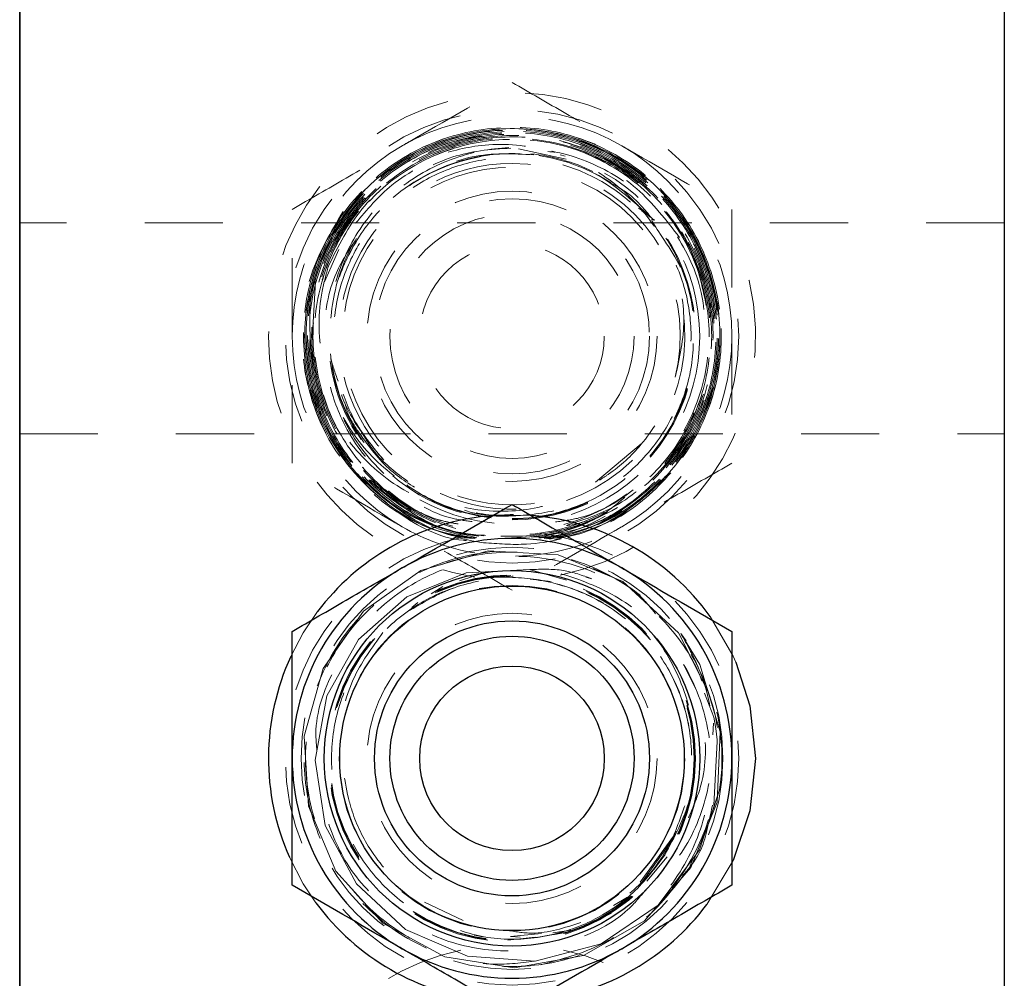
# Model space of a CAD drawing. Header units: inches. Extents: x 1907 to 2452, y -210 to -54.
# Tile 676 of 1056: x 2078.54 to 2079.8, y -78.07 to -76.85. Entities that reach past the tile are written whole.
import ezdxf

# ---------------------------------------------------------------- set-up
doc = ezdxf.new("R2010")
doc.units = ezdxf.units.IN
doc.header["$LTSCALE"] = 0.5
doc.header["$MEASUREMENT"] = 0
doc.linetypes.add('HIDDEN', pattern=[0.225, 0.15, -0.075])
for name, color, linetype in [('DSS-M-S', 53, 'Continuous'), ('DST-M-S', 53, 'Continuous'), ('SVD-M-S', 8, 'Continuous')]:
    doc.layers.add(name, color=color, linetype=linetype)

msp = doc.modelspace()

# ---------------------------------------------------------------- linework, layer by layer
at = {"layer": 'DSS-M-S', "linetype": 'Continuous', "lineweight": 25}
msp.add_line((2078.53853, -80.97349), (2078.53853, -62.47349), dxfattribs=at)
at = {"layer": 'DST-M-S', "linetype": 'Continuous', "lineweight": 25}
msp.add_line((2078.53853, -80.97349), (2078.53853, -62.47349), dxfattribs=at)
at = {"layer": 'SVD-M-S', "linetype": 'Continuous', "lineweight": 25}
for p, q in [((2078.53853, -76.57349), (2078.53853, -80.11349)), ((2079.79853, -76.57349), (2079.79853, -80.11349)), ((2079.4548, -77.67028), (2079.47291, -77.72649)), ((2079.47291, -77.72649), (2079.48019, -77.79349)), ((2079.48019, -77.79349), (2079.47291, -77.86048)), ((2079.47291, -77.86048), (2079.45141, -77.9243))]:
    msp.add_line(p, q, dxfattribs=at)
at = {"layer": 'SVD-M-S', "linetype": 'HIDDEN', "lineweight": 18}
for p, q in [((2079.1768, -77.01347), (2079.23764, -77.02693)), ((2079.2366, -77.02318), (2079.2301, -77.02136)), ((2079.79853, -77.10849), (2078.53853, -77.10849)), ((2078.92855, -77.18385), (2078.94711, -77.14234)), ((2078.91287, -77.25814), (2078.91717, -77.18322)), ((2078.93046, -77.36574), (2078.9413, -77.393)), ((2078.53853, -77.37849), (2079.79853, -77.37849)), ((2079.27558, -77.44007), (2079.33396, -77.39122)), ((2079.11769, -77.47923), (2079.10757, -77.476)), ((2079.13036, -77.48416), (2079.1854, -77.48228)), ((2079.1854, -77.48228), (2079.19443, -77.4829)), ((2079.13788, -77.52802), (2079.05168, -77.55306)), ((2079.22747, -77.53294), (2079.13788, -77.52802)), ((2079.31036, -77.56722), (2079.22747, -77.53294)), ((2079.19092, -77.55175), (2079.10985, -77.556)), ((2079.23833, -77.56551), (2079.19092, -77.55175)), ((2079.05168, -77.55306), (2078.9786, -77.60523)), ((2079.10985, -77.556), (2079.03409, -77.58688)), ((2079.13801, -77.55452), (2079.10148, -77.56647)), ((2079.15139, -77.56137), (2079.14066, -77.56134)), ((2079.27075, -77.56366), (2079.26298, -77.56166)), ((2079.08008, -77.57359), (2079.06507, -77.583)), ((2079.38164, -77.63275), (2079.31036, -77.56722)), ((2079.03409, -77.58688), (2078.97222, -77.64135)), ((2079.04823, -77.59425), (2079.04013, -77.60056)), ((2078.90147, -77.6328), (2078.91982, -77.60565)), ((2078.9786, -77.60523), (2078.92691, -77.67869)), ((2079.42202, -77.61217), (2079.45139, -77.66262)), ((2078.88545, -77.66308), (2078.90147, -77.6328)), ((2079.41938, -77.70839), (2079.38164, -77.63275)), ((2079.40874, -77.67326), (2079.38458, -77.6338)), ((2079.38458, -77.6338), (2079.38458, -77.6338)), ((2078.97222, -77.64135), (2078.93138, -77.71368)), ((2079.45139, -77.66262), (2079.4548, -77.67028)), ((2078.92691, -77.67869), (2078.90243, -77.76514)), ((2079.389, -77.67531), (2079.40351, -77.70373)), ((2079.4349, -77.75958), (2079.40874, -77.67326)), ((2078.93138, -77.71368), (2078.91646, -77.79603)), ((2079.42666, -77.74073), (2079.41474, -77.70994)), ((2079.42633, -77.7484), (2079.42567, -77.76356)), ((2078.90243, -77.76514), (2078.90797, -77.85486)), ((2079.43101, -77.84966), (2079.4349, -77.75958)), ((2079.43106, -77.77177), (2079.42676, -77.85328)), ((2078.91646, -77.79603), (2078.92953, -77.87932)), ((2079.40856, -77.91036), (2079.43414, -77.83387)), ((2079.43414, -77.83387), (2079.42586, -77.85879)), ((2079.43414, -77.83387), (2079.43414, -77.83387)), ((2078.90797, -77.85486), (2078.9429, -77.93771)), ((2079.39753, -77.93334), (2079.43101, -77.84966)), ((2078.92953, -77.87932), (2078.96955, -77.95425)), ((2079.33255, -77.95199), (2079.37506, -77.89295)), ((2079.37163, -77.90027), (2079.33513, -77.95144)), ((2079.35551, -77.98144), (2079.40856, -77.91036)), ((2078.90147, -77.95417), (2078.88369, -77.92)), ((2079.34114, -77.95082), (2079.3673, -77.9195)), ((2079.39963, -77.92324), (2079.39575, -77.933)), ((2079.45139, -77.92435), (2079.41773, -77.98066)), ((2079.45141, -77.9243), (2079.45139, -77.92435)), ((2078.9429, -77.93771), (2079.00331, -78.00434)), ((2079.33826, -78.0012), (2079.39753, -77.93334)), ((2079.38547, -77.94218), (2079.37329, -77.95928)), ((2078.91755, -77.97828), (2078.90147, -77.95417)), ((2078.96955, -77.95425), (2079.03243, -78.01228)), ((2079.05655, -77.97753), (2079.10587, -78.0011)), ((2079.29862, -77.98197), (2079.31645, -77.97117)), ((2079.28255, -78.03076), (2079.35551, -77.98144)), ((2079.00331, -78.00434), (2079.08241, -78.04724)), ((2079.25989, -78.04559), (2079.33826, -78.0012)), ((2079.03243, -78.01228), (2079.11147, -78.04666)), ((2079.16668, -78.02136), (2079.20632, -78.01773)), ((2079.24398, -78.01334), (2079.22058, -78.01658)), ((2079.16304, -78.02594), (2079.19798, -78.02239)), ((2079.17877, -78.02217), (2079.16668, -78.02136)), ((2079.19804, -78.0532), (2079.28255, -78.03076)), ((2079.08241, -78.04724), (2079.17127, -78.06153)), ((2079.11147, -78.04666), (2079.19804, -78.0532)), ((2079.17127, -78.06153), (2079.25989, -78.04559))]:
    msp.add_line(p, q, dxfattribs=at)
for centre, radius in [((2079.16853, -77.25349), 0.29011), ((2079.16853, -77.25349), 0.18563), ((2079.16853, -77.25349), 0.17594), ((2079.16853, -77.25349), 0.15625), ((2079.16853, -77.25349), 0.11811), ((2079.16853, -77.79349), 0.29011), ((2079.16853, -77.79349), 0.27), ((2079.16853, -77.79349), 0.23489), ((2079.16853, -77.79349), 0.23382), ((2079.16853, -77.79349), 0.23321), ((2079.16853, -77.79349), 0.23321), ((2079.16853, -77.79349), 0.22119), ((2079.16853, -77.79349), 0.18563)]:
    msp.add_circle(centre, radius, dxfattribs=at)
at = {"layer": 'SVD-M-S', "linetype": 'Continuous', "lineweight": 25}
for radius in [0.24016, 0.22047, 0.17594, 0.15625, 0.11811]:
    msp.add_circle((2079.16853, -77.79349), radius, dxfattribs=at)
at = {"layer": 'SVD-M-S', "linetype": 'HIDDEN', "lineweight": 18}
for centre, radius, start, end in [((2079.16853, -77.25349), 0.31167, 281.41349, 180), ((2079.16853, -77.25349), 0.2813, 60, 120), ((2079.16922, -77.25329), 0.26414, 280.35288, 218.93571), ((2079.16853, -77.25349), 0.2813, 120, 180), ((2079.16967, -77.25215), 0.25079, 285.0376, 114.34298), ((2079.16853, -77.25349), 0.2813, 0, 60), ((2079.16853, -77.25349), 0.25154, 113.97981, 159.09382), ((2079.16853, -77.25349), 0.23321, 99.69535, 153.60419), ((2079.16853, -77.25349), 0.23382, 270, 153.00378), ((2079.16853, -77.25349), 0.23489, 63.83616, 84.08477), ((2079.16853, -77.25349), 0.22119, 90, 272.11181), ((2079.16853, -77.25349), 0.22119, 288.35894, 90), ((2079.16798, -77.2532), 0.21596, 345.91639, 301.40269), ((2079.16853, -77.25349), 0.24016, 0, 60.44035), ((2079.16853, -77.25349), 0.23489, 270, 41.90173), ((2079.16853, -77.25349), 0.26347, 168.45047, 218.99772), ((2079.16853, -77.25349), 0.31167, 180, 261.20209), ((2079.16853, -77.25349), 0.2813, 180, 240), ((2079.16853, -77.25349), 0.24016, 240.63868, 0), ((2079.16853, -77.25349), 0.2813, 300, 0), ((2079.16853, -77.25349), 0.23489, 187.7637, 222.23983), ((2079.16853, -77.25349), 0.23382, 189.89894, 270), ((2079.16853, -77.25349), 0.23321, 191.13074, 234.38622), ((2079.16853, -77.25349), 0.24016, 206.61521, 226.95998), ((2079.16853, -77.25349), 0.26664, 211.54953, 262.09918), ((2079.16853, -77.25349), 0.23489, 229.51418, 270), ((2079.16853, -77.25349), 0.23321, 238.48728, 270), ((2079.16853, -77.25349), 0.23321, 270, 298.913), ((2079.16853, -77.25349), 0.2813, 240, 260.28919), ((2079.16853, -77.25349), 0.2813, 270.92771, 300), ((2079.16853, -77.79349), 0.26866, 351.3555, 36.46677), ((2079.16853, -77.79349), 0.26347, 321.00228, 11.54953), ((2079.16853, -78.34349), 0.31167, 102.09374, 180), ((2079.16853, -78.34349), 0.31167, 280.8821, 77.76368)]:
    msp.add_arc(centre, radius, start, end, dxfattribs=at)
at = {"layer": 'SVD-M-S', "linetype": 'Continuous', "lineweight": 25}
for radius, start, end in [(0.31167, 97.03369, 142.93811), (0.31167, 35.57422, 85.23165), (0.2813, 60, 120), (0.2813, 120, 180), (0.2813, 0, 60), (0.31167, 155.26571, 203.94888), (0.2813, 180, 240), (0.2813, 300, 0), (0.31167, 216.36537, 263.94864), (0.31167, 276.9512, 323.09088), (0.2813, 240, 300)]:
    msp.add_arc((2079.16853, -77.79349), radius, start, end, dxfattribs=at)
at = {"layer": 'SVD-M-S', "linetype": 'HIDDEN', "lineweight": 18}
for points, knots in [([(2079.02788, -77.00987), (2079.03121, -77.00795), (2079.07871, -76.98053), (2079.12525, -76.95365), (2079.16853, -76.92867)], [0, 0, 0, 0, 0.070219, 1, 1, 1, 1]), ([(2079.16853, -76.92867), (2079.19137, -76.94186), (2079.23747, -76.96847), (2079.28513, -76.99599), (2079.30917, -77.00987)], [0, 0, 0, 0, 0.495458, 1, 1, 1, 1]), ([(2079.22285, -77.51397), (2079.24779, -77.50732), (2079.30198, -77.49286), (2079.37015, -77.43686), (2079.41974, -77.36023), (2079.44074, -77.27082), (2079.43104, -77.17972), (2079.3917, -77.09696), (2079.32718, -77.03194), (2079.2448, -76.99198), (2079.15387, -76.98158), (2079.06465, -77.00187), (2078.98722, -77.05057), (2078.93032, -77.12213), (2078.90034, -77.20851), (2078.90069, -77.2998), (2078.93121, -77.38615), (2078.98875, -77.45618), (2079.05542, -77.50117), (2079.10295, -77.50895), (2079.12081, -77.51187)], [0, 0, 0, 0, 0.0489836, 0.1064209, 0.1638384, 0.221236, 0.2786135, 0.335971, 0.3933085, 0.4506261, 0.5079238, 0.5652017, 0.6224597, 0.6796979, 0.7369164, 0.7941151, 0.851294, 0.9084532, 0.9655926, 1, 1, 1, 1]), ([(2079.12028, -77.51201), (2079.10226, -77.509), (2079.05459, -77.50103), (2078.98791, -77.45573), (2078.92907, -77.38362), (2078.89832, -77.29181), (2078.90221, -77.19538), (2078.93801, -77.10863), (2078.99891, -77.04041), (2079.07899, -76.99618), (2079.16922, -76.98095), (2079.25944, -76.99646), (2079.33947, -77.04098), (2079.40026, -77.10951), (2079.43495, -77.19434), (2079.43959, -77.28583), (2079.41372, -77.37401), (2079.35993, -77.44763), (2079.2923, -77.49805), (2079.2414, -77.509), (2079.22007, -77.51359)], [0, 0, 0, 0, 0.0346648, 0.0916904, 0.1487357, 0.210389, 0.2720414, 0.329148, 0.3862754, 0.4434228, 0.50059, 0.5577771, 0.6149841, 0.672211, 0.7294576, 0.786724, 0.8440102, 0.9013161, 0.9586417, 1, 1, 1, 1]), ([(2079.13187, -77.51759), (2079.15029, -77.51898), (2079.19858, -77.52261), (2079.27619, -77.50259), (2079.35258, -77.45314), (2079.40825, -77.38075), (2079.43678, -77.29416), (2079.43502, -77.20301), (2079.40317, -77.11762), (2079.34485, -77.04763), (2079.26666, -77.00092), (2079.17744, -76.98277), (2079.08728, -76.99519), (2079.00636, -77.03676), (2078.94379, -77.10277), (2078.90664, -77.18577), (2078.8991, -77.2763), (2078.92193, -77.3644), (2078.97275, -77.43913), (2079.04144, -77.49299), (2079.09533, -77.50605), (2079.12011, -77.51206)], [0, 0, 0, 0, 0.0334873, 0.0877844, 0.1420629, 0.1963226, 0.2505635, 0.3047862, 0.3589911, 0.4131779, 0.4673463, 0.5214961, 0.5756271, 0.6297392, 0.6838334, 0.7379097, 0.7919679, 0.8460076, 0.9000286, 0.9540309, 1, 1, 1, 1]), ([(2079.12245, -77.51143), (2079.11491, -77.51096), (2079.07765, -77.50864), (2079.01636, -77.47499), (2078.95082, -77.41391), (2078.91008, -77.33235), (2078.8984, -77.24247), (2078.91721, -77.15359), (2078.96438, -77.07597), (2079.03461, -77.01831), (2079.12001, -76.98715), (2079.21093, -76.98601), (2079.29714, -77.01505), (2079.3689, -77.07101), (2079.41809, -77.1476), (2079.43917, -77.23622), (2079.42971, -77.3267), (2079.39085, -77.40953), (2079.32659, -77.47278), (2079.26352, -77.5087), (2079.22368, -77.51191), (2079.21369, -77.51271)], [0, 0, 0, 0, 0.0144096, 0.0711055, 0.1278211, 0.1845564, 0.2413113, 0.2980859, 0.35488, 0.411694, 0.4685278, 0.5253816, 0.5822552, 0.6391487, 0.6960622, 0.7529955, 0.8099488, 0.8669219, 0.9239148, 0.9809276, 1, 1, 1, 1]), ([(2079.21261, -77.51257), (2079.22331, -77.51168), (2079.26386, -77.50833), (2079.32744, -77.47195), (2079.3914, -77.40836), (2079.42986, -77.32537), (2079.43887, -77.23484), (2079.41732, -77.14634), (2079.36771, -77.07003), (2079.29564, -77.01449), (2079.20926, -76.98597), (2079.11835, -76.98767), (2079.03317, -77.01938), (2078.96333, -77.07751), (2078.91671, -77.15546), (2078.89854, -77.24446), (2078.9109, -77.33425), (2078.95225, -77.4155), (2079.01829, -77.47597), (2079.07915, -77.50898), (2079.11569, -77.51102), (2079.12252, -77.51141)], [0, 0, 0, 0, 0.0204183, 0.0774324, 0.1344266, 0.1914008, 0.248355, 0.3052893, 0.3622036, 0.419098, 0.4759727, 0.5328275, 0.5896625, 0.6464778, 0.7032733, 0.7600491, 0.8168052, 0.8735415, 0.9302581, 0.986955, 1, 1, 1, 1]), ([(2079.12065, -77.51191), (2079.11622, -77.51172), (2079.08212, -77.51023), (2079.02298, -77.47889), (2078.95567, -77.42013), (2078.91263, -77.33974), (2078.89836, -77.25031), (2078.91457, -77.16097), (2078.95945, -77.08207), (2079.02794, -77.02244), (2079.11234, -76.98883), (2079.20313, -76.98506), (2079.29009, -77.01158), (2079.36339, -77.0654), (2079.41475, -77.14047), (2079.43837, -77.22838), (2079.43155, -77.31905), (2079.39512, -77.40285), (2079.33283, -77.46815), (2079.26791, -77.50675), (2079.225, -77.51113), (2079.21191, -77.51247)], [0, 0, 0, 0, 0.0084557, 0.0651542, 0.1218725, 0.1786107, 0.2353679, 0.2921439, 0.3489389, 0.4057532, 0.4625869, 0.5194405, 0.576314, 0.6332064, 0.6901176, 0.7470478, 0.8039973, 0.8609663, 0.9179553, 0.974964, 1, 1, 1, 1]), ([(2079.12344, -77.51116), (2079.09795, -77.50506), (2079.04355, -77.49204), (2078.97449, -77.43831), (2078.92389, -77.36421), (2078.901, -77.27684), (2078.90825, -77.18697), (2078.94487, -77.10449), (2079.00675, -77.03877), (2079.08693, -76.99723), (2079.17637, -76.98458), (2079.26499, -77.00225), (2079.34279, -77.04828), (2079.40097, -77.1175), (2079.43298, -77.20212), (2079.43516, -77.29253), (2079.40731, -77.37885), (2079.35231, -77.45013), (2079.28342, -77.49851), (2079.23196, -77.50808), (2079.20985, -77.51219)], [0, 0, 0, 0, 0.0498531, 0.1064135, 0.1629938, 0.2195939, 0.2762137, 0.3328532, 0.3895124, 0.4461914, 0.5028902, 0.5596091, 0.6163479, 0.6731067, 0.7298854, 0.7866842, 0.8435029, 0.9003416, 0.9572002, 1, 1, 1, 1]), ([(2079.20982, -77.51218), (2079.23265, -77.50776), (2079.2848, -77.49765), (2079.35395, -77.44833), (2079.40827, -77.37652), (2079.43531, -77.28995), (2079.43225, -77.19957), (2079.39941, -77.11528), (2079.34053, -77.04667), (2079.26226, -77.00145), (2079.17346, -76.98472), (2079.08418, -76.99836), (2079.00447, -77.04079), (2078.94335, -77.1072), (2078.90769, -77.19009), (2078.90152, -77.28004), (2078.92546, -77.36712), (2078.97698, -77.44054), (2079.04603, -77.49303), (2079.09981, -77.50522), (2079.1246, -77.51085)], [0, 0, 0, 0, 0.04427557, 0.10113473, 0.15797379, 0.21479281, 0.27159183, 0.32837091, 0.38513007, 0.44186935, 0.49858877, 0.55528835, 0.6119681, 0.66862804, 0.72526816, 0.78188848, 0.83848899, 0.89506969, 0.95163056, 1, 1, 1, 1]), ([(2079.13229, -77.50876), (2079.11479, -77.50667), (2079.06803, -77.50106), (2079.00092, -77.45986), (2078.94155, -77.39371), (2078.90794, -77.31043), (2078.90366, -77.221), (2078.92928, -77.13508), (2078.9819, -77.06249), (2079.05562, -77.01139), (2079.14213, -76.98757), (2079.23168, -76.99373), (2079.31416, -77.02921), (2079.38028, -77.09002), (2079.42254, -77.1693), (2079.43619, -77.25819), (2079.41962, -77.34642), (2079.37477, -77.42493), (2079.30641, -77.48151), (2079.24602, -77.51112), (2079.21125, -77.51158), (2079.20599, -77.51165)], [0, 0, 0, 0, 0.0335459, 0.0896462, 0.1457663, 0.2019063, 0.2580661, 0.3142456, 0.3704448, 0.4266637, 0.4829022, 0.5391605, 0.5954387, 0.6517369, 0.708055, 0.7643931, 0.8207511, 0.8771291, 0.933527, 0.9899448, 1, 1, 1, 1]), ([(2079.20293, -77.51123), (2079.21034, -77.51109), (2079.24729, -77.51038), (2079.3094, -77.47964), (2079.37693, -77.42189), (2079.4207, -77.34283), (2079.43601, -77.25437), (2079.42109, -77.1657), (2079.37767, -77.08705), (2079.31067, -77.02723), (2079.22766, -76.99301), (2079.13804, -76.98822), (2079.05192, -77.01339), (2078.97902, -77.06565), (2078.92758, -77.13908), (2078.90338, -77.22539), (2078.90914, -77.31473), (2078.94414, -77.39745), (2079.00465, -77.46248), (2079.07127, -77.5021), (2079.11682, -77.50686), (2079.13307, -77.50855)], [0, 0, 0, 0, 0.0141471, 0.0704697, 0.1267723, 0.183055, 0.2393177, 0.2955607, 0.3517837, 0.407987, 0.4641706, 0.5203343, 0.5764783, 0.6326025, 0.688707, 0.7447918, 0.8008568, 0.856902, 0.9129275, 0.9689329, 1, 1, 1, 1]), ([(2079.19993, -77.50942), (2079.21959, -77.50696), (2079.26849, -77.50086), (2079.33719, -77.45835), (2079.39581, -77.39167), (2079.42857, -77.30832), (2079.43198, -77.21914), (2079.40563, -77.13383), (2079.35254, -77.0621), (2079.2787, -77.01203), (2079.19247, -76.98926), (2079.1036, -76.99634), (2079.02213, -77.03245), (2078.95724, -77.0935), (2078.91626, -77.17255), (2078.90379, -77.26074), (2078.92123, -77.34786), (2078.96654, -77.42497), (2079.0348, -77.47998), (2079.09449, -77.50843), (2079.12847, -77.50848), (2079.13331, -77.50849)], [0, 0, 0, 0, 0.0378231, 0.0940348, 0.1502266, 0.2063984, 0.2625503, 0.3186822, 0.3747944, 0.4308866, 0.486959, 0.5430116, 0.5990443, 0.6550572, 0.7110502, 0.7670234, 0.8229767, 0.8789099, 0.934823, 0.990716, 1, 1, 1, 1]), ([(2079.13448, -77.50817), (2079.12733, -77.50806), (2079.09102, -77.50748), (2079.02971, -77.47739), (2078.9627, -77.42062), (2078.91905, -77.34261), (2078.90347, -77.25512), (2078.9178, -77.16721), (2078.96043, -77.08902), (2079.02656, -77.02932), (2079.10876, -76.99487), (2079.19777, -76.98957), (2079.28353, -77.01405), (2079.35638, -77.06556), (2079.40809, -77.13831), (2079.4328, -77.22412), (2079.42771, -77.31323), (2079.39341, -77.39598), (2079.33354, -77.46149), (2079.26556, -77.50222), (2079.21817, -77.5074), (2079.20005, -77.50939)], [0, 0, 0, 0, 0.0136728, 0.0694892, 0.1253255, 0.1811817, 0.2370578, 0.2929538, 0.3488695, 0.4048051, 0.4607604, 0.5167353, 0.5727299, 0.6287445, 0.684779, 0.7408335, 0.7969079, 0.8530024, 0.9091168, 0.9652512, 1, 1, 1, 1]), ([(2079.19285, -77.50985), (2079.19724, -77.51004), (2079.23072, -77.51146), (2079.29114, -77.48582), (2079.36174, -77.43411), (2079.41042, -77.3593), (2079.43177, -77.27332), (2079.42337, -77.18497), (2079.3862, -77.10448), (2079.32448, -77.04085), (2079.2452, -77.00128), (2079.15731, -76.99021), (2079.07075, -77.00889), (2078.9953, -77.05516), (2078.93946, -77.1238), (2078.90952, -77.20704), (2078.90886, -77.29546), (2078.93751, -77.37907), (2078.99223, -77.44845), (2079.06682, -77.49576), (2079.15283, -77.51568), (2079.24056, -77.50598), (2079.32009, -77.46777), (2079.38245, -77.4054), (2079.42061, -77.32592), (2079.43027, -77.23831), (2079.41038, -77.15249), (2079.36318, -77.07813), (2079.29404, -77.02362), (2079.21078, -76.99511), (2079.12281, -76.9958), (2079.04006, -77.02558), (2078.97188, -77.08108), (2078.92595, -77.156), (2078.90745, -77.24188), (2078.91844, -77.32901), (2078.95766, -77.40754), (2079.02067, -77.46863), (2079.10032, -77.50537), (2079.18762, -77.51365), (2079.2727, -77.49254), (2079.34595, -77.44446), (2079.39912, -77.37484), (2079.42621, -77.29157), (2079.42418, -77.20406), (2079.39329, -77.1222), (2079.33703, -77.05522), (2079.26179, -77.01068), (2079.17607, -76.99358), (2079.08957, -77.00585), (2079.01204, -77.04608), (2078.95224, -77.10969), (2078.9169, -77.18951), (2078.91002, -77.27641), (2078.93224, -77.36101), (2078.98153, -77.43207), (2079.03971, -77.47926), (2079.08237, -77.49009), (2079.09723, -77.49386)], [0, 0, 0, 0, 0.0027852, 0.0212473, 0.0397028, 0.0581518, 0.0765941, 0.0950299, 0.1134591, 0.1318818, 0.1502979, 0.1687074, 0.1871104, 0.2055068, 0.2238967, 0.24228, 0.2606566, 0.2790266, 0.29739, 0.3157467, 0.3340969, 0.3524404, 0.3707773, 0.3891077, 0.4074315, 0.4257487, 0.4440593, 0.4623634, 0.480661, 0.498952, 0.5172364, 0.5355142, 0.5537855, 0.5720502, 0.5903082, 0.6085596, 0.6268043, 0.6450425, 0.663274, 0.6814989, 0.6997173, 0.7179291, 0.7361343, 0.754333, 0.7725251, 0.7907106, 0.8088896, 0.827062, 0.8452279, 0.8633872, 0.8815399, 0.8996859, 0.9178253, 0.9359581, 0.9540842, 0.9722037, 0.9903167, 1, 1, 1, 1]), ([(2078.91039, -77.20073), (2078.91915, -77.17226), (2078.93668, -77.11532), (2078.99696, -77.04705), (2079.07529, -77.00116), (2079.16599, -76.98431), (2079.25689, -76.99927), (2079.3367, -77.04344), (2079.39683, -77.11091), (2079.43125, -77.19452), (2079.43604, -77.28479), (2079.4107, -77.37181), (2079.35785, -77.4447), (2079.2886, -77.49595), (2079.2354, -77.50728), (2079.2114, -77.5124)], [0, 0, 0, 0, 0.077509, 0.1550172, 0.2325561, 0.3123746, 0.3921923, 0.4698109, 0.5474563, 0.6251283, 0.7028276, 0.7805543, 0.8583071, 0.9360857, 1, 1, 1, 1]), ([(2079.09949, -77.49362), (2079.0914, -77.4922), (2079.05533, -77.48587), (2078.99997, -77.44694), (2078.94453, -77.38175), (2078.91482, -77.29998), (2078.91359, -77.21345), (2078.94115, -77.13123), (2078.99438, -77.06279), (2079.0673, -77.0158), (2079.1517, -76.99559), (2079.23806, -77.00448), (2079.31663, -77.04146), (2079.37855, -77.1024), (2079.41682, -77.18043), (2079.4271, -77.26676), (2079.40821, -77.35165), (2079.36226, -77.42553), (2079.29442, -77.48005), (2079.21232, -77.50905), (2079.12523, -77.50923), (2079.04295, -77.48055), (2078.97478, -77.42624), (2078.92843, -77.35239), (2078.90913, -77.26732), (2078.91909, -77.18064), (2078.9572, -77.10211), (2079.01918, -77.0406), (2079.09806, -77.00307), (2079.18495, -76.99377), (2079.27004, -77.01377), (2079.34375, -77.06083), (2079.39773, -77.12966), (2079.4259, -77.21251), (2079.42504, -77.30005), (2079.39524, -77.38239), (2079.33984, -77.45026), (2079.26507, -77.49596), (2079.17935, -77.51435), (2079.09234, -77.50331), (2079.01387, -77.46407), (2078.9528, -77.40105), (2078.91602, -77.32133), (2078.9077, -77.2339), (2078.92881, -77.14861), (2078.97698, -77.0751), (2079.0468, -77.02166), (2079.13041, -76.99434), (2079.21837, -76.99624), (2079.30078, -77.02717), (2079.36831, -77.08366), (2079.41338, -77.15934), (2079.43075, -77.24572), (2079.41895, -77.33299), (2079.37735, -77.4115), (2079.31792, -77.47169), (2079.2281, -77.50628), (2079.20907, -77.50955), (2079.20089, -77.51095)], [0, 0, 0, 0, 0.0051958, 0.02318743, 0.04118568, 0.05919055, 0.07720203, 0.09522012, 0.11324482, 0.13127612, 0.14931401, 0.16735848, 0.18540952, 0.20346711, 0.22153124, 0.23960189, 0.25767905, 0.27576277, 0.29385309, 0.31195002, 0.33005356, 0.34816371, 0.36628048, 0.38440386, 0.40253386, 0.42067047, 0.43881368, 0.45696349, 0.47511988, 0.49328284, 0.51145235, 0.52962842, 0.54781101, 0.56600012, 0.58419575, 0.60239798, 0.62060681, 0.63882225, 0.65704431, 0.67527298, 0.69350828, 0.71175018, 0.7299987, 0.74825382, 0.76651554, 0.78478385, 0.80305873, 0.82134018, 0.83962817, 0.85792271, 0.87622376, 0.89453132, 0.91284546, 0.9311662, 0.94949355, 0.96782751, 0.98616809, 1, 1, 1, 1]), ([(2079.23808, -77.49538), (2079.25938, -77.48847), (2079.30798, -77.4727), (2079.36817, -77.41754), (2079.41155, -77.34268), (2079.42718, -77.25697), (2079.41366, -77.17115), (2079.37245, -77.09463), (2079.30825, -77.03612), (2079.22832, -77.00219), (2079.14316, -76.99677), (2079.06245, -77.01871), (2078.99276, -77.06491), (2078.94075, -77.13244), (2078.9136, -77.21479), (2078.91529, -77.3013), (2078.94544, -77.38291), (2079.00126, -77.44773), (2079.05646, -77.4862), (2079.09214, -77.49228), (2079.09982, -77.49359)], [0, 0, 0, 0, 0.0461584, 0.1053032, 0.1644266, 0.2235285, 0.2826089, 0.3416679, 0.4007055, 0.4597216, 0.5187161, 0.5746603, 0.630605, 0.6895359, 0.7484461, 0.8073345, 0.8662013, 0.9250465, 0.9838702, 1, 1, 1, 1]), ([(2079.41717, -77.21405), (2079.41182, -77.18897), (2079.4005, -77.1359), (2079.35028, -77.06761), (2079.28356, -77.01931), (2079.209, -76.99526), (2079.13082, -76.99327), (2079.05048, -77.01476), (2079.00637, -77.05082), (2078.98486, -77.0684)], [0, 0, 0, 0, 0.1356605, 0.2871094, 0.4393461, 0.569024, 0.6986902, 0.853051, 1, 1, 1, 1]), ([(2078.88723, -77.09108), (2078.91007, -77.07789), (2078.95617, -77.05127), (2079.00383, -77.02376), (2079.02788, -77.00987)], [0, 0, 0, 0, 0.495458, 1, 1, 1, 1]), ([(2078.93354, -77.16373), (2078.94622, -77.13826), (2078.97157, -77.08734), (2079.03895, -77.03238), (2079.11909, -77.0016), (2079.20539, -76.99941), (2079.28744, -77.02584), (2079.35618, -77.078), (2079.40378, -77.14997), (2079.42489, -77.23374), (2079.41704, -77.31957), (2079.3813, -77.39885), (2079.32094, -77.45864), (2079.26944, -77.49172), (2079.23998, -77.49537), (2079.23861, -77.49554)], [0, 0, 0, 0, 0.0828501, 0.1656993, 0.2485864, 0.331504, 0.4144521, 0.4974306, 0.5804395, 0.6634786, 0.746548, 0.8296476, 0.9127773, 0.9959375, 1, 1, 1, 1]), ([(2079.37783, -77.30452), (2079.38305, -77.28067), (2079.3935, -77.23297), (2079.37832, -77.1592), (2079.34131, -77.09319), (2079.28293, -77.04125), (2079.20954, -77.01067), (2079.13359, -77.00439), (2079.08703, -77.01772), (2079.0663, -77.02366)], [0, 0, 0, 0, 0.1397718, 0.2794442, 0.423451, 0.5708792, 0.7217433, 0.8760443, 1, 1, 1, 1]), ([(2079.30917, -77.00987), (2079.31251, -77.0118), (2079.36001, -77.03922), (2079.40655, -77.06609), (2079.44982, -77.09108)], [0, 0, 0, 0, 0.07021904, 1, 1, 1, 1]), ([(2079.16447, -77.01176), (2079.14018, -77.01428), (2079.08865, -77.01964), (2079.01925, -77.0606), (2078.96458, -77.1221), (2078.93555, -77.19779), (2078.92928, -77.26451), (2078.94212, -77.3002), (2078.94594, -77.31081)], [0, 0, 0, 0, 0.1695179, 0.3597178, 0.5484331, 0.7356619, 0.9214022, 1, 1, 1, 1]), ([(2079.33045, -77.08955), (2079.33692, -77.0945), (2079.36025, -77.11232), (2079.33356, -77.09022), (2079.38961, -77.16415), (2079.40051, -77.2209), (2079.40201, -77.28777), (2079.38334, -77.35001), (2079.34878, -77.40543), (2079.30019, -77.44908), (2079.24151, -77.47777), (2079.17718, -77.48927), (2079.11215, -77.48267), (2079.0514, -77.45847), (2078.9996, -77.41853), (2078.96074, -77.36589), (2078.9378, -77.30459), (2078.93255, -77.23933), (2078.94542, -77.17511), (2078.97542, -77.11687), (2079.02027, -77.06907), (2079.0765, -77.03542), (2079.13991, -77.0184), (2079.20526, -77.01972), (2079.28066, -77.04121), (2079.3219, -77.07908), (2079.34697, -77.1021)], [0, 0, 0, 0, 0.0135483, 0.0488278, 0.0908633, 0.1329122, 0.1749744, 0.2170499, 0.2591387, 0.3012408, 0.3433562, 0.385485, 0.4276273, 0.4697829, 0.5119521, 0.5541348, 0.5963311, 0.638541, 0.6807645, 0.7230016, 0.7652522, 0.8075163, 0.8497938, 0.8920847, 0.9343889, 1, 1, 1, 1]), ([(2079.0045, -77.41199), (2078.98797, -77.39214), (2078.95491, -77.35244), (2078.93368, -77.27615), (2078.93705, -77.19759), (2078.96673, -77.12361), (2079.01936, -77.06309), (2079.08952, -77.02288), (2079.16963, -77.00783), (2079.25083, -77.02003), (2079.32427, -77.05855), (2079.38071, -77.11946), (2079.41538, -77.19318), (2079.41625, -77.24544), (2079.41666, -77.26996)], [0, 0, 0, 0, 0.08111283, 0.16220686, 0.24410949, 0.32666301, 0.40986165, 0.49370592, 0.57822278, 0.66341096, 0.74926489, 0.83577863, 0.92294589, 1, 1, 1, 1]), ([(2078.96833, -77.10889), (2078.98289, -77.09161), (2079.0155, -77.05291), (2079.08685, -77.01754), (2079.14097, -77.01436), (2079.16714, -77.01282)], [0, 0, 0, 0, 0.2941539, 0.6586527, 1, 1, 1, 1]), ([(2079.19639, -77.02134), (2079.16972, -77.01997), (2079.11844, -77.01733), (2079.07221, -77.03949), (2079.05002, -77.05013)], [0, 0, 0, 0, 0.5200405, 1, 1, 1, 1]), ([(2079.3829, -77.12703), (2079.36595, -77.10508), (2079.33199, -77.06107), (2079.26961, -77.02384), (2079.22805, -77.01874), (2079.21418, -77.01704)], [0, 0, 0, 0, 0.3987927, 0.799291, 1, 1, 1, 1]), ([(2079.0045, -77.41199), (2078.99221, -77.3973), (2078.96763, -77.36792), (2078.94534, -77.31209), (2078.93723, -77.25075), (2078.94684, -77.18734), (2078.97342, -77.12903), (2079.015, -77.08022), (2079.06839, -77.04469), (2079.1295, -77.02515), (2079.19365, -77.02313), (2079.25591, -77.03879), (2079.3115, -77.07094), (2079.35615, -77.11713), (2079.38643, -77.17381), (2079.40001, -77.23664), (2079.39582, -77.30081), (2079.37419, -77.36138), (2079.33674, -77.41373), (2079.2864, -77.45373), (2079.22684, -77.4787), (2079.16327, -77.48526), (2079.11282, -77.47982), (2079.08768, -77.46707), (2079.0815, -77.46394)], [0, 0, 0, 0, 0.0426515, 0.0853159, 0.1325057, 0.1797109, 0.2269315, 0.2741673, 0.3214184, 0.3686847, 0.4159661, 0.4632628, 0.5105747, 0.5579019, 0.6052444, 0.6526023, 0.6999757, 0.7473645, 0.7947689, 0.8421888, 0.8896242, 0.9370751, 0.9845415, 1, 1, 1, 1]), ([(2079.2943, -77.05699), (2079.303, -77.06181), (2079.32355, -77.07321), (2079.3384, -77.09153), (2079.34697, -77.1021)], [0, 0, 0, 0, 0.4231364, 1, 1, 1, 1]), ([(2078.88723, -77.25349), (2078.88723, -77.24088), (2078.88723, -77.18593), (2078.88723, -77.13236), (2078.88723, -77.09108)], [0, 0, 0, 0, 0.2293671, 1, 1, 1, 1]), ([(2078.95247, -77.0938), (2078.93692, -77.1199), (2078.90582, -77.17208), (2078.89541, -77.26428), (2078.91404, -77.35411), (2078.96203, -77.43215), (2079.03029, -77.49058), (2079.08573, -77.50662), (2079.11205, -77.51424)], [0, 0, 0, 0, 0.169481, 0.3389638, 0.5083738, 0.6777257, 0.8470194, 1, 1, 1, 1]), ([(2078.93705, -77.12976), (2078.94067, -77.1185), (2078.94471, -77.10596), (2078.95174, -77.09494), (2078.95247, -77.0938)], [0, 0, 0, 0, 0.8969129, 1, 1, 1, 1]), ([(2079.44982, -77.09108), (2079.44982, -77.13236), (2079.44982, -77.18593), (2079.44982, -77.24088), (2079.44982, -77.25349)], [0, 0, 0, 0, 0.7706329, 1, 1, 1, 1]), ([(2078.96944, -77.12851), (2078.96002, -77.14269), (2078.93574, -77.17925), (2078.92429, -77.25117), (2078.93424, -77.32539), (2078.96616, -77.39406), (2079.01752, -77.44946), (2079.0731, -77.48478), (2079.10889, -77.48949), (2079.11758, -77.49063)], [0, 0, 0, 0, 0.1096934, 0.2828001, 0.456822, 0.5901775, 0.7667446, 0.943343, 1, 1, 1, 1]), ([(2078.93354, -77.16373), (2078.93065, -77.1743), (2078.92027, -77.21217), (2078.92062, -77.28072), (2078.94865, -77.36036), (2079.00107, -77.4245), (2079.07064, -77.46636), (2079.14829, -77.48153), (2079.22201, -77.47165), (2079.2623, -77.44815), (2079.2805, -77.43753)], [0, 0, 0, 0, 0.0568443, 0.2035981, 0.3469096, 0.4873417, 0.6248984, 0.7595714, 0.8913524, 1, 1, 1, 1]), ([(2078.91039, -77.20073), (2078.90955, -77.23023), (2078.90786, -77.28924), (2078.94288, -77.37153), (2079.00073, -77.43599), (2079.07536, -77.47547), (2079.13493, -77.4841), (2079.16603, -77.48169), (2079.17037, -77.48136)], [0, 0, 0, 0, 0.2006627, 0.4014822, 0.5961736, 0.7856666, 0.9700627, 1, 1, 1, 1]), ([(2078.88723, -77.41589), (2078.88723, -77.4049), (2078.88723, -77.35203), (2078.88723, -77.29704), (2078.88723, -77.25349)], [0, 0, 0, 0, 0.2078397, 1, 1, 1, 1]), ([(2079.44982, -77.25349), (2079.44982, -77.29704), (2079.44982, -77.35203), (2079.44982, -77.4049), (2079.44982, -77.41589)], [0, 0, 0, 0, 0.7921603, 1, 1, 1, 1]), ([(2079.11029, -77.51471), (2079.10885, -77.51463), (2079.07739, -77.51279), (2079.02045, -77.48126), (2078.95262, -77.42199), (2078.91527, -77.35355), (2078.90604, -77.30897), (2078.90291, -77.29387)], [0, 0, 0, 0, 0.0134891, 0.2942187, 0.5750454, 0.8559692, 1, 1, 1, 1]), ([(2078.90291, -77.29387), (2078.90481, -77.30464), (2078.90853, -77.32574), (2078.91914, -77.34434), (2078.92433, -77.35344)], [0, 0, 0, 0, 0.5106408, 1, 1, 1, 1]), ([(2079.2805, -77.43753), (2079.28441, -77.43504), (2079.30408, -77.42252), (2079.33922, -77.38989), (2079.36644, -77.34465), (2079.37543, -77.31298), (2079.37783, -77.30452)], [0, 0, 0, 0, 0.08242179, 0.4147619, 0.84370956, 1, 1, 1, 1]), ([(2078.95451, -77.33835), (2078.95592, -77.34366), (2078.95963, -77.35769), (2078.96786, -77.36973), (2078.97298, -77.37721)], [0, 0, 0, 0, 0.3786128, 1, 1, 1, 1]), ([(2079.03536, -77.43929), (2079.02076, -77.42838), (2078.99466, -77.40887), (2078.97865, -77.3806), (2078.97159, -77.36815)], [0, 0, 0, 0, 0.559204, 1, 1, 1, 1]), ([(2078.97298, -77.37721), (2078.98548, -77.39443), (2079.00893, -77.42673), (2079.0435, -77.44651), (2079.05965, -77.45575)], [0, 0, 0, 0, 0.5331718, 1, 1, 1, 1]), ([(2079.22406, -77.4911), (2079.23415, -77.48976), (2079.27174, -77.48478), (2079.32963, -77.44982), (2079.36334, -77.40727), (2079.37986, -77.38641)], [0, 0, 0, 0, 0.1576222, 0.5872, 1, 1, 1, 1]), ([(2079.12106, -77.5118), (2079.10532, -77.50954), (2079.05994, -77.50302), (2078.99408, -77.46213), (2078.95862, -77.41568), (2078.9413, -77.393)], [0, 0, 0, 0, 0.21350138, 0.61589821, 1, 1, 1, 1]), ([(2079.02788, -77.4971), (2079.02454, -77.49517), (2078.97704, -77.46775), (2078.9305, -77.44088), (2078.88723, -77.41589)], [0, 0, 0, 0, 0.070219, 1, 1, 1, 1]), ([(2079.3129, -77.45954), (2079.30298, -77.4678), (2079.271, -77.49441), (2079.2006, -77.51337), (2079.11386, -77.51227), (2079.02847, -77.4819), (2078.98561, -77.44043), (2078.96376, -77.41928)], [0, 0, 0, 0, 0.0993474, 0.3202381, 0.542746, 0.7668551, 1, 1, 1, 1]), ([(2079.44982, -77.41589), (2079.42698, -77.42908), (2079.38088, -77.4557), (2079.33322, -77.48321), (2079.30917, -77.4971)], [0, 0, 0, 0, 0.495458, 1, 1, 1, 1]), ([(2079.11769, -77.47923), (2079.12371, -77.48049), (2079.14613, -77.48517), (2079.16911, -77.48344), (2079.18591, -77.48218)], [0, 0, 0, 0, 0.26861, 1, 1, 1, 1]), ([(2079.16853, -77.5783), (2079.14568, -77.56511), (2079.09958, -77.5385), (2079.05192, -77.51098), (2079.02788, -77.4971)], [0, 0, 0, 0, 0.495458, 1, 1, 1, 1]), ([(2079.30917, -77.4971), (2079.30584, -77.49902), (2079.25834, -77.52644), (2079.2118, -77.55332), (2079.16853, -77.5783)], [0, 0, 0, 0, 0.070219, 1, 1, 1, 1]), ([(2079.38665, -77.94353), (2079.38981, -77.93997), (2079.41098, -77.91611), (2079.41827, -77.88371), (2079.44057, -77.78827), (2079.42197, -77.70152), (2079.37774, -77.62192), (2079.30908, -77.56248), (2079.22472, -77.52882), (2079.13391, -77.52507), (2079.04696, -77.55158), (2078.97366, -77.6054), (2078.9223, -77.68048), (2078.89868, -77.76836), (2078.90549, -77.85913), (2078.94198, -77.94256), (2079.00405, -78.00923), (2079.0847, -78.05159), (2079.17498, -78.06493), (2079.26411, -78.04737), (2079.3431, -78.00293), (2079.37847, -77.95594), (2079.39575, -77.933)], [0, 0, 0, 0, 0.0082092, 0.0549251, 0.1074121, 0.1599165, 0.2124385, 0.2649782, 0.317536, 0.3701122, 0.4227067, 0.4753187, 0.5279481, 0.5805951, 0.63326, 0.6859429, 0.7386442, 0.7913638, 0.8441008, 0.8968552, 0.9496272, 1, 1, 1, 1]), ([(2079.35219, -77.6084), (2079.34736, -77.60238), (2079.324, -77.57326), (2079.26055, -77.5422), (2079.17139, -77.52403), (2079.08007, -77.53935), (2079.00037, -77.58342), (2078.94021, -77.65092), (2078.9058, -77.73451), (2078.901, -77.82484), (2078.92638, -77.91161), (2078.97912, -77.98544), (2079.05315, -78.03645), (2079.12996, -78.06117), (2079.17835, -78.05538), (2079.19712, -78.05314)], [0, 0, 0, 0, 0.0217481, 0.1052701, 0.1912477, 0.2772244, 0.3608323, 0.444469, 0.5281345, 0.6118293, 0.6955536, 0.7793061, 0.8630864, 0.9468948, 1, 1, 1, 1]), ([(2078.91881, -77.78308), (2078.91819, -77.7761), (2078.91508, -77.74091), (2078.93788, -77.67846), (2078.98594, -77.60755), (2079.05369, -77.5593), (2079.12795, -77.53531), (2079.20645, -77.53304), (2079.28717, -77.55625), (2079.35914, -77.60769), (2079.41195, -77.67909), (2079.42422, -77.73555), (2079.43023, -77.7632)], [0, 0, 0, 0, 0.0272869, 0.1375822, 0.2484571, 0.3599088, 0.4548453, 0.5497733, 0.66278, 0.7763231, 0.8904281, 1, 1, 1, 1]), ([(2079.20518, -78.05759), (2079.23189, -78.0505), (2079.28533, -78.03631), (2079.35393, -77.98388), (2079.40391, -77.91219), (2079.42711, -77.82611), (2079.42025, -77.73827), (2079.38478, -77.65889), (2079.32522, -77.59587), (2079.24958, -77.55997), (2079.19066, -77.54644), (2079.16204, -77.55306), (2079.16025, -77.55347)], [0, 0, 0, 0, 0.107077, 0.2141812, 0.3291306, 0.44286, 0.5553272, 0.6665513, 0.7765506, 0.8853359, 0.9928394, 1, 1, 1, 1]), ([(2079.27075, -77.56366), (2079.25871, -77.55945), (2079.23312, -77.55052), (2079.206, -77.55147), (2079.19165, -77.55197)], [0, 0, 0, 0, 0.4708231, 1, 1, 1, 1]), ([(2079.21936, -78.01923), (2079.21334, -78.02043), (2079.18502, -78.02604), (2079.1325, -78.02531), (2079.06655, -78.0048), (2079.00943, -77.96579), (2078.96618, -77.9119), (2078.94053, -77.84774), (2078.9347, -77.77893), (2078.94918, -77.71142), (2078.98269, -77.65109), (2079.03232, -77.60317), (2079.09375, -77.5718), (2079.16163, -77.55971), (2079.23005, -77.56793), (2079.2931, -77.59574), (2079.34525, -77.64069), (2079.38212, -77.69892), (2079.40001, -77.76514), (2079.39935, -77.83277), (2079.38294, -77.87341), (2079.37506, -77.89295)], [0, 0, 0, 0, 0.0148789, 0.0699982, 0.1250979, 0.1801779, 0.2352382, 0.2902789, 0.3453001, 0.400302, 0.4552847, 0.5102483, 0.5651929, 0.6201185, 0.6750251, 0.7299125, 0.7847805, 0.839629, 0.8944578, 0.949267, 1, 1, 1, 1]), ([(2079.03451, -77.60605), (2079.05411, -77.59446), (2079.09332, -77.57127), (2079.16177, -77.56013), (2079.22996, -77.56809), (2079.29298, -77.59594), (2079.3451, -77.64083), (2079.38186, -77.69898), (2079.40004, -77.76527), (2079.39817, -77.83405), (2079.37615, -77.89891), (2079.33718, -77.95543), (2079.29997, -77.98057), (2079.28159, -77.99298)], [0, 0, 0, 0, 0.0911496, 0.1823946, 0.2736079, 0.3647893, 0.4559385, 0.5470553, 0.6381394, 0.7291907, 0.8202093, 0.9111954, 1, 1, 1, 1]), ([(2079.21869, -77.56731), (2079.19841, -77.56452), (2079.15695, -77.55881), (2079.11091, -77.56479), (2079.08954, -77.57582), (2079.08723, -77.57701)], [0, 0, 0, 0, 0.46050444, 0.94164021, 1, 1, 1, 1]), ([(2079.36407, -77.91721), (2079.37638, -77.89412), (2079.40099, -77.84795), (2079.40673, -77.76609), (2079.38493, -77.6873), (2079.34938, -77.62955), (2079.31809, -77.6091), (2079.31006, -77.60385)], [0, 0, 0, 0, 0.222171, 0.4442894, 0.6812554, 0.9181546, 1, 1, 1, 1]), ([(2079.00331, -77.6326), (2078.98928, -77.65183), (2078.96003, -77.6919), (2078.94331, -77.76831), (2078.95391, -77.81905), (2078.95922, -77.84452)], [0, 0, 0, 0, 0.3148995, 0.6561133, 1, 1, 1, 1]), ([(2079.38458, -77.6338), (2079.39219, -77.64725), (2079.41472, -77.68712), (2079.43091, -77.76279), (2079.41876, -77.85099), (2079.38775, -77.91917), (2079.35491, -77.94667), (2079.34416, -77.95568)], [0, 0, 0, 0, 0.1310649, 0.3884839, 0.6381238, 0.8815187, 1, 1, 1, 1]), ([(2079.39432, -77.86956), (2079.40035, -77.8559), (2079.41731, -77.81741), (2079.41742, -77.75842), (2079.40714, -77.71801), (2079.40351, -77.70373)], [0, 0, 0, 0, 0.2624968, 0.7392004, 1, 1, 1, 1]), ([(2079.34006, -77.96123), (2079.33268, -77.9702), (2079.3079, -78.00029), (2079.24592, -78.03003), (2079.16441, -78.04473), (2079.08113, -78.03033), (2079.00772, -77.98932), (2078.95092, -77.92842), (2078.93368, -77.87758), (2078.92545, -77.85331)], [0, 0, 0, 0, 0.0662231, 0.2221748, 0.3789804, 0.5366296, 0.6951141, 0.8544254, 1, 1, 1, 1]), ([(2078.95922, -77.84452), (2078.96041, -77.849), (2078.96639, -77.87154), (2078.98687, -77.91492), (2079.02176, -77.95455), (2079.04923, -77.97269), (2079.05655, -77.97753)], [0, 0, 0, 0, 0.0824219, 0.4147535, 0.8440499, 1, 1, 1, 1]), ([(2079.36407, -77.91721), (2079.35138, -77.93409), (2079.32494, -77.96924), (2079.26776, -78.00595), (2079.20188, -78.02546), (2079.13364, -78.02614), (2079.09227, -78.01042), (2079.07228, -78.00282)], [0, 0, 0, 0, 0.1902234, 0.3960816, 0.6018676, 0.8075809, 1, 1, 1, 1]), ([(2079.21936, -78.01923), (2079.22386, -78.01813), (2079.24648, -78.01258), (2079.29204, -77.99281), (2079.33646, -77.95688), (2079.35768, -77.92639), (2079.36407, -77.91721)], [0, 0, 0, 0, 0.0767043, 0.3856494, 0.8149378, 1, 1, 1, 1]), ([(2079.296, -77.99145), (2079.27725, -78.0012), (2079.25274, -78.01395), (2079.22571, -78.01823), (2079.21936, -78.01923)], [0, 0, 0, 0, 0.7651637, 1, 1, 1, 1]), ([(2079.16117, -78.0133), (2079.17216, -78.01517), (2079.20441, -78.02067), (2079.23587, -78.01028), (2079.25661, -78.00343)], [0, 0, 0, 0, 0.3404469, 1, 1, 1, 1])]:
    msp.add_open_spline(points, degree=3, knots=knots, dxfattribs=at)
at = {"layer": 'SVD-M-S', "linetype": 'Continuous', "lineweight": 25}
for points, knots in [([(2079.02788, -77.54987), (2079.03121, -77.54795), (2079.07871, -77.52053), (2079.12525, -77.49365), (2079.16853, -77.46867)], [0, 0, 0, 0, 0.070219, 1, 1, 1, 1]), ([(2079.16853, -77.46867), (2079.19137, -77.48186), (2079.23747, -77.50847), (2079.28513, -77.53599), (2079.30917, -77.54987)], [0, 0, 0, 0, 0.495458, 1, 1, 1, 1]), ([(2078.88723, -77.63108), (2078.91007, -77.61789), (2078.95617, -77.59127), (2079.00383, -77.56376), (2079.02788, -77.54987)], [0, 0, 0, 0, 0.495458, 1, 1, 1, 1]), ([(2079.30917, -77.54987), (2079.31251, -77.5518), (2079.36001, -77.57922), (2079.40655, -77.60609), (2079.44982, -77.63108)], [0, 0, 0, 0, 0.070219, 1, 1, 1, 1]), ([(2078.88723, -77.79349), (2078.88723, -77.78088), (2078.88723, -77.72593), (2078.88723, -77.67236), (2078.88723, -77.63108)], [0, 0, 0, 0, 0.2293671, 1, 1, 1, 1]), ([(2079.44982, -77.63108), (2079.44982, -77.67236), (2079.44982, -77.72593), (2079.44982, -77.78088), (2079.44982, -77.79349)], [0, 0, 0, 0, 0.7706329, 1, 1, 1, 1]), ([(2078.88723, -77.95589), (2078.88723, -77.9449), (2078.88723, -77.89203), (2078.88723, -77.83704), (2078.88723, -77.79349)], [0, 0, 0, 0, 0.2078397, 1, 1, 1, 1]), ([(2079.44982, -77.79349), (2079.44982, -77.83704), (2079.44982, -77.89203), (2079.44982, -77.9449), (2079.44982, -77.95589)], [0, 0, 0, 0, 0.7921603, 1, 1, 1, 1]), ([(2079.02788, -78.0371), (2079.02454, -78.03517), (2078.97704, -78.00775), (2078.9305, -77.98088), (2078.88723, -77.95589)], [0, 0, 0, 0, 0.070219, 1, 1, 1, 1]), ([(2079.44982, -77.95589), (2079.42698, -77.96908), (2079.38088, -77.9957), (2079.33322, -78.02321), (2079.30917, -78.0371)], [0, 0, 0, 0, 0.495458, 1, 1, 1, 1]), ([(2079.16853, -78.1183), (2079.14568, -78.10511), (2079.09958, -78.0785), (2079.05192, -78.05098), (2079.02788, -78.0371)], [0, 0, 0, 0, 0.495458, 1, 1, 1, 1]), ([(2079.30917, -78.0371), (2079.30584, -78.03902), (2079.25834, -78.06644), (2079.2118, -78.09332), (2079.16853, -78.1183)], [0, 0, 0, 0, 0.070219, 1, 1, 1, 1])]:
    msp.add_open_spline(points, degree=3, knots=knots, dxfattribs=at)

doc.saveas('drawing.dxf')
